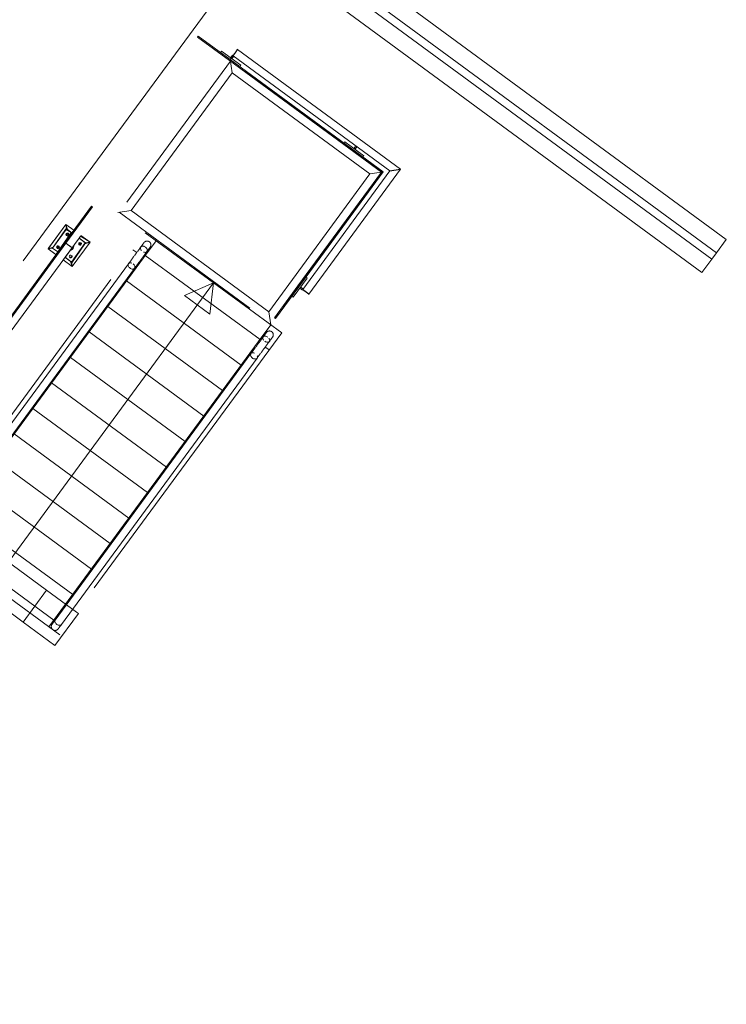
# Model space of a CAD drawing. Header units: metres. Extents: x 135583 to 135939, y 457896 to 458258.
# Tile 408 of 599: x 135823.29 to 135827.76, y 457950.76 to 457956.98. Entities that reach past the tile are written whole.
import ezdxf

# ---------------------------------------------------------------- set-up
doc = ezdxf.new("R2010")
doc.units = ezdxf.units.M
doc.linetypes.add('Hidden', pattern=[4, 2, -2])
doc.layers.add('NIEUWE INSTALLATIE', color=250, linetype='Continuous', lineweight=0)

msp = doc.modelspace()

# ---------------------------------------------------------------- linework, layer by layer
at = {"layer": 'NIEUWE INSTALLATIE', "linetype": 'Hidden'}
for p, q in [((135820.9494, 457952.2334), (135826.4556, 457959.7281)), ((135820.9494, 457952.2334), (135826.4556, 457959.7281)), ((135824.6252, 457956.73), (135824.6434, 457956.7548)), ((135824.6252, 457956.73), (135824.6434, 457956.7548)), ((135824.6711, 457956.7924), (135824.6715, 457956.793)), ((135824.6711, 457956.7924), (135824.6715, 457956.793)), ((135824.6266, 457956.7201), (135823.9718, 457955.8288)), ((135824.6266, 457956.7201), (135823.9718, 457955.8288)), ((135824.638, 457956.646), (135824.6251, 457956.7299)), ((135824.6251, 457956.7299), (135824.638, 457956.646)), ((135824.638, 457956.646), (135824.6251, 457956.7299)), ((135824.6251, 457956.7299), (135824.638, 457956.646)), ((135823.9985, 457955.7757), (135824.638, 457956.646)), ((135823.9985, 457955.7757), (135824.638, 457956.646)), ((135824.638, 457956.646), (135825.5083, 457956.0066)), ((135824.638, 457956.646), (135825.5083, 457956.0066)), ((135825.5824, 457956.0179), (135824.7199, 457956.6516)), ((135825.5824, 457956.0179), (135824.7199, 457956.6516)), ((135825.5083, 457956.0066), (135824.8689, 457955.1362)), ((135825.5083, 457956.0066), (135824.8689, 457955.1362)), ((135824.959, 457955.1694), (135825.58, 457956.0147)), ((135824.959, 457955.1694), (135825.58, 457956.0147)), ((135825.581, 457956.0177), (135825.5083, 457956.0066)), ((135825.5083, 457956.0066), (135825.581, 457956.0177)), ((135825.581, 457956.0177), (135825.5083, 457956.0066)), ((135825.5083, 457956.0066), (135825.581, 457956.0177)), ((135823.7487, 457955.8038), (135823.58, 457955.5742)), ((135823.5865, 457955.5694), (135823.7552, 457955.7991)), ((135823.7552, 457955.7991), (135823.7487, 457955.8038)), ((135823.9147, 457955.7628), (135823.9985, 457955.7757)), ((135823.9985, 457955.7757), (135823.9147, 457955.7628)), ((135823.9147, 457955.7628), (135823.9985, 457955.7757)), ((135823.9985, 457955.7757), (135823.9147, 457955.7628)), ((135823.9244, 457955.7643), (135824.7494, 457955.1583)), ((135823.9244, 457955.7643), (135824.7494, 457955.1583)), ((135824.8689, 457955.1362), (135823.9985, 457955.7757)), ((135824.8689, 457955.1362), (135823.9985, 457955.7757)), ((135822.6861, 457953.7271), (135824.0881, 457955.6354)), ((135823.5863, 457955.6874), (135823.4769, 457955.5386)), ((135823.5878, 457955.6557), (135823.5018, 457955.5386)), ((135823.5061, 457955.5445), (135823.5897, 457955.6648)), ((135823.5356, 457955.5137), (135823.6204, 457955.6376)), ((135823.5897, 457955.6648), (135823.5863, 457955.6874)), ((135823.6363, 457955.6507), (135823.5864, 457955.6864)), ((135823.5864, 457955.6864), (135823.5969, 457955.6548)), ((135823.6204, 457955.6376), (135823.5878, 457955.6557)), ((135823.5889, 457955.6189), (135823.5967, 457955.6317)), ((135823.5889, 457955.6189), (135823.5969, 457955.6316)), ((135823.5923, 457955.6328), (135823.5897, 457955.6224)), ((135823.5967, 457955.6317), (135823.5923, 457955.6328)), ((135823.5969, 457955.6548), (135823.6235, 457955.6353)), ((135823.5969, 457955.6316), (135823.601, 457955.6286)), ((135823.6235, 457955.6353), (135823.6244, 457955.6346)), ((135823.6244, 457955.6346), (135823.6363, 457955.6507)), ((135824.0881, 457955.6354), (135824.9504, 457955.0019)), ((135823.58, 457955.5742), (135823.5864, 457955.5694)), ((135823.67, 457955.6011), (135823.5816, 457955.4799)), ((135823.5864, 457955.5694), (135823.5865, 457955.5694)), ((135823.5897, 457955.6224), (135823.5889, 457955.6189)), ((135823.5897, 457955.6196), (135823.5889, 457955.6189)), ((135823.601, 457955.6286), (135823.5897, 457955.6196)), ((135823.6226, 457955.4498), (135823.7092, 457955.5723)), ((135823.6269, 457955.4218), (135823.7394, 457955.5749)), ((135823.6786, 457955.6128), (135823.67, 457955.6011)), ((135823.67, 457955.6011), (135823.7092, 457955.5723)), ((135823.7092, 457955.5723), (135823.67, 457955.6011)), ((135823.6786, 457955.5715), (135823.6724, 457955.567)), ((135823.6755, 457955.5564), (135823.6766, 457955.5717)), ((135823.6755, 457955.5564), (135823.6786, 457955.5715)), ((135823.6766, 457955.5717), (135823.6806, 457955.5657)), ((135823.7394, 457955.5749), (135823.6786, 457955.6128)), ((135823.7394, 457955.5749), (135823.7071, 457955.5647)), ((135823.7092, 457955.5723), (135823.7114, 457955.5707)), ((135823.7114, 457955.5707), (135823.7394, 457955.5749)), ((135823.4738, 457955.5343), (135823.5061, 457955.5445)), ((135823.5018, 457955.5386), (135823.4738, 457955.5343)), ((135823.4769, 457955.5386), (135823.4738, 457955.5343)), ((135823.4738, 457955.5343), (135823.5093, 457955.5082)), ((135823.5348, 457955.5143), (135823.5018, 457955.5386)), ((135823.5018, 457955.5386), (135823.5348, 457955.5143)), ((135823.5093, 457955.5082), (135823.5237, 457955.4976)), ((135823.5237, 457955.4976), (135823.5348, 457955.5143)), ((135823.5297, 457955.5383), (135823.5406, 457955.5492)), ((135823.5297, 457955.5383), (135823.542, 457955.5475)), ((135823.5311, 457955.5408), (135823.5297, 457955.5383)), ((135823.533, 457955.5393), (135823.5297, 457955.5383)), ((135823.5347, 457955.5475), (135823.5311, 457955.5408)), ((135823.5433, 457955.5423), (135823.533, 457955.5393)), ((135823.542, 457955.5475), (135823.5347, 457955.5475)), ((135823.5348, 457955.5143), (135823.5356, 457955.5137)), ((135823.5406, 457955.5492), (135823.5433, 457955.5423)), ((135823.7071, 457955.5647), (135823.6234, 457955.4445)), ((135823.6724, 457955.567), (135823.6749, 457955.5583)), ((135823.6749, 457955.5583), (135823.6755, 457955.5564)), ((135823.6766, 457955.5583), (135823.6755, 457955.5564)), ((135823.6806, 457955.5657), (135823.6766, 457955.5583)), ((135823.5816, 457955.4799), (135823.5698, 457955.4638)), ((135823.5698, 457955.4638), (135823.6266, 457955.422)), ((135823.6163, 457955.4544), (135823.5816, 457955.4799)), ((135823.5816, 457955.4799), (135823.6203, 457955.4515)), ((135823.6234, 457955.4831), (135823.6163, 457955.4812)), ((135823.6163, 457955.4812), (135823.6187, 457955.4758)), ((135823.6269, 457955.4218), (135823.6163, 457955.4544)), ((135823.6187, 457955.4758), (135823.6203, 457955.4854)), ((135823.6187, 457955.4758), (135823.6234, 457955.4831)), ((135823.6203, 457955.4772), (135823.6187, 457955.4758)), ((135823.6203, 457955.4854), (135823.6234, 457955.4797)), ((135823.6234, 457955.4797), (135823.6203, 457955.4772)), ((135823.6203, 457955.4515), (135823.6226, 457955.4498)), ((135823.6234, 457955.4445), (135823.6269, 457955.422)), ((135823.6266, 457955.422), (135823.6269, 457955.4218)), ((135823.6269, 457955.422), (135823.6269, 457955.4218)), ((135824.8689, 457955.1362), (135824.8817, 457955.0524)), ((135824.8817, 457955.0524), (135824.8689, 457955.1362)), ((135824.8689, 457955.1362), (135824.8817, 457955.0524)), ((135824.8817, 457955.0524), (135824.8689, 457955.1362)), ((135824.9504, 457955.0019), (135823.5484, 457953.0936)), ((135822.9001, 457953.7907), (135823.4642, 457953.3763)), ((135822.9001, 457953.7907), (135823.4642, 457953.3763)), ((135822.9001, 457953.7907), (135823.4642, 457953.3763)), ((135822.9001, 457953.7907), (135823.4642, 457953.3763)), ((135823.5484, 457953.0936), (135822.6861, 457953.7271)), ((135823.4642, 457953.3763), (135823.3902, 457953.2756)), ((135823.4642, 457953.3763), (135823.3902, 457953.2756)), ((135823.4642, 457953.3763), (135823.3902, 457953.2756)), ((135823.4642, 457953.3763), (135823.3902, 457953.2756)), ((135823.4642, 457953.3763), (135823.6537, 457953.2371)), ((135823.4642, 457953.3763), (135823.6537, 457953.2371)), ((135823.4642, 457953.3763), (135823.6537, 457953.2371)), ((135823.4642, 457953.3763), (135823.6537, 457953.2371))]:
    msp.add_line(p, q, dxfattribs=at)
at = {"layer": 'NIEUWE INSTALLATIE'}
for p, q in [((135827.7605, 457955.5928), (135825.1215, 457957.5316)), ((135825.0594, 457957.447), (135827.6984, 457955.5082)), ((135825.035, 457957.4029), (135827.6688, 457955.4679)), ((135827.6066, 457955.3833), (135824.9676, 457957.3221)), ((135824.4237, 457956.8779), (135824.4189, 457956.8715)), ((135824.6252, 457956.7299), (135824.4237, 457956.8779)), ((135824.4189, 457956.8715), (135824.6204, 457956.7235)), ((135824.5706, 457956.7824), (135824.5647, 457956.7743)), ((135824.6915, 457956.6936), (135824.5706, 457956.7824)), ((135824.6392, 457956.7575), (135824.627, 457956.7409)), ((135824.6351, 457956.735), (135824.6473, 457956.7516)), ((135824.6429, 457956.7541), (135824.6434, 457956.7548)), ((135824.6429, 457956.7541), (135825.6342, 457956.0259)), ((135824.6449, 457956.7567), (135824.6471, 457956.7598)), ((135824.6471, 457956.7598), (135824.65, 457956.7638)), ((135824.6501, 457956.7639), (135824.6535, 457956.7685)), ((135824.6535, 457956.7686), (135824.6715, 457956.7931)), ((135825.7017, 457956.0362), (135824.6715, 457956.7931)), ((135824.6204, 457956.7235), (135824.6251, 457956.7299)), ((135824.6204, 457956.7235), (135824.6252, 457956.7299)), ((135824.6204, 457956.7235), (135825.581, 457956.0177)), ((135825.5922, 457956.0194), (135824.6251, 457956.7299)), ((135824.627, 457956.7409), (135824.6351, 457956.735)), ((135824.6856, 457956.6855), (135824.6915, 457956.6936)), ((135825.3498, 457956.21), (135825.3438, 457956.2019)), ((135825.3498, 457956.21), (135825.3438, 457956.2019)), ((135825.3438, 457956.2019), (135825.4558, 457956.1197)), ((135825.4706, 457956.1212), (135825.3498, 457956.21)), ((135825.4706, 457956.1212), (135825.3498, 457956.21)), ((135825.4183, 457956.1851), (135825.4062, 457956.1685)), ((135825.4138, 457956.1749), (135825.4062, 457956.1685)), ((135825.4062, 457956.1685), (135825.4138, 457956.1629)), ((135825.4062, 457956.1685), (135825.4142, 457956.1626)), ((135825.4142, 457956.1626), (135825.4138, 457956.1749)), ((135825.4138, 457956.1629), (135825.4142, 457956.1626)), ((135825.4142, 457956.1626), (135825.4264, 457956.1792)), ((135825.4558, 457956.1197), (135825.4647, 457956.1131)), ((135825.4647, 457956.1131), (135825.4706, 457956.1212)), ((135825.4647, 457956.1131), (135825.4706, 457956.1212)), ((135825.581, 457956.0177), (135825.0529, 457955.2989)), ((135825.0593, 457955.2941), (135825.5922, 457956.0194)), ((135825.6342, 457956.0259), (135825.0836, 457955.2763)), ((135825.1225, 457955.2477), (135825.7017, 457956.0362)), ((135825.581, 457956.0177), (135825.5922, 457956.0194)), ((135823.7487, 457955.8038), (135823.58, 457955.5742)), ((135823.5865, 457955.5694), (135823.7552, 457955.7991)), ((135823.7487, 457955.8038), (135823.7552, 457955.7991)), ((135823.5863, 457955.6874), (135823.4738, 457955.5343)), ((135823.5018, 457955.5386), (135823.5906, 457955.6595)), ((135823.5863, 457955.6874), (135823.5906, 457955.6595)), ((135823.6363, 457955.6507), (135823.5863, 457955.6874)), ((135823.5906, 457955.6595), (135823.6244, 457955.6346)), ((135823.58, 457955.5742), (135816.8257, 457946.3806)), ((135816.8368, 457946.3823), (135823.5864, 457955.5694)), ((135823.5871, 457955.5689), (135816.838, 457946.3825)), ((135823.58, 457955.5742), (135823.5864, 457955.5694)), ((135823.5865, 457955.5694), (135823.58, 457955.5742)), ((135823.5871, 457955.5689), (135823.6116, 457955.5509)), ((135823.7114, 457955.5707), (135823.6226, 457955.4498)), ((135823.6269, 457955.4218), (135823.7394, 457955.5749)), ((135823.6679, 457955.6027), (135823.7114, 457955.5707)), ((135823.7394, 457955.5749), (135823.6816, 457955.6174)), ((135823.7394, 457955.5749), (135823.7114, 457955.5707)), ((135824.1566, 457955.5851), (135824.0776, 457955.4776)), ((135824.1566, 457955.5851), (135824.0885, 457955.4924)), ((135827.6984, 457955.5082), (135827.7605, 457955.5928)), ((135816.9056, 457946.3928), (135823.626, 457955.5403)), ((135823.4738, 457955.5343), (135823.5018, 457955.5386)), ((135823.4738, 457955.5343), (135823.5237, 457955.4976)), ((135823.5356, 457955.5137), (135823.5018, 457955.5386)), ((135823.6066, 457955.5546), (135823.6261, 457955.5403)), ((135823.6164, 457955.5474), (135823.626, 457955.5403)), ((135824.0091, 457955.5279), (135824.0344, 457955.5094)), ((135827.6984, 457955.5082), (135827.6688, 457955.4679)), ((135824.0776, 457955.4776), (135822.7546, 457953.6768)), ((135823.5691, 457955.4643), (135823.6269, 457955.4218)), ((135823.6226, 457955.4498), (135823.581, 457955.4804)), ((135823.6226, 457955.4498), (135823.6269, 457955.4218)), ((135824.07, 457955.4832), (135824.0776, 457955.4776)), ((135824.0885, 457955.4924), (135824.8138, 457954.9596)), ((135827.6066, 457955.3833), (135827.6688, 457955.4679)), ((135823.9827, 457955.4398), (135822.7456, 457953.756)), ((135822.7845, 457953.7274), (135824.0209, 457955.4103)), ((135824.0209, 457955.4103), (135824.0212, 457955.4107)), ((135823.1486, 457953.4531), (135824.5192, 457955.3187)), ((135823.9701, 457955.3313), (135824.6954, 457954.7984)), ((135824.5192, 457955.3187), (135824.3361, 457955.2383)), ((135824.5192, 457955.3187), (135824.4973, 457955.1199)), ((135825.023, 457955.2278), (135825.1118, 457955.3486)), ((135825.1118, 457955.3486), (135825.1038, 457955.3546)), ((135825.0529, 457955.2989), (135824.9049, 457955.0974)), ((135824.9113, 457955.0926), (135825.0594, 457955.2941)), ((135825.0593, 457955.2941), (135825.0529, 457955.2989)), ((135825.0594, 457955.2941), (135825.0529, 457955.2989)), ((135825.0704, 457955.2922), (135825.0645, 457955.2842)), ((135825.0645, 457955.2842), (135825.081, 457955.272)), ((135825.0869, 457955.2801), (135825.0704, 457955.2922)), ((135825.0892, 457955.2722), (135825.0862, 457955.2744)), ((135825.103, 457955.2621), (135825.108, 457955.2584)), ((135824.3361, 457955.2383), (135824.4973, 457955.1199)), ((135825.015, 457955.2337), (135825.023, 457955.2278)), ((135823.8517, 457955.1701), (135824.577, 457954.6372)), ((135824.9049, 457955.0974), (135824.9113, 457955.0926)), ((135823.7333, 457955.0089), (135824.4586, 457954.476)), ((135824.8029, 457954.9448), (135824.8819, 457955.0522)), ((135824.8138, 457954.9596), (135824.8819, 457955.0522)), ((135823.4799, 457953.1439), (135824.8029, 457954.9448)), ((135824.8093, 457954.9401), (135824.8029, 457954.9448)), ((135824.8714, 457954.8944), (135824.8449, 457954.9139)), ((135824.756, 457954.871), (135823.5189, 457953.1871)), ((135823.5585, 457953.1595), (135824.7949, 457954.8424)), ((135823.6148, 457954.8477), (135824.3401, 457954.3149)), ((135824.7562, 457954.8714), (135824.756, 457954.871)), ((135823.4964, 457954.6865), (135824.2217, 457954.1537)), ((135823.378, 457954.5254), (135824.1033, 457953.9925)), ((135823.2596, 457954.3642), (135823.9849, 457953.8313)), ((135823.1412, 457954.203), (135823.8665, 457953.6702)), ((135823.0228, 457954.0418), (135823.7481, 457953.509)), ((135822.9044, 457953.8807), (135823.6297, 457953.3478)), ((135822.7859, 457953.7195), (135823.5112, 457953.1866)), ((135823.3162, 457953.1748), (135822.7521, 457953.5893)), ((135823.3162, 457953.1748), (135822.7521, 457953.5893)), ((135823.3902, 457953.2755), (135823.3162, 457953.1748)), ((135823.3902, 457953.2755), (135823.3162, 457953.1748)), ((135823.6657, 457953.2283), (135823.5177, 457953.0268)), ((135823.6657, 457953.2283), (135823.5177, 457953.0268)), ((135823.6538, 457953.237), (135823.6657, 457953.2283)), ((135823.6538, 457953.237), (135823.6657, 457953.2283)), ((135823.5177, 457953.0268), (135823.3162, 457953.1748)), ((135823.5177, 457953.0268), (135823.3162, 457953.1748))]:
    msp.add_line(p, q, dxfattribs=at)
at = {"layer": 'NIEUWE INSTALLATIE', "flags": 128}
for points in [[(135824.0804, 457955.5728), (135824.0803, 457955.5728), (135824.0802, 457955.5726), (135824.08, 457955.5723), (135824.0796, 457955.5718), (135824.0792, 457955.5712), (135824.0787, 457955.5705), (135824.0781, 457955.5697), (135824.0774, 457955.5688), (135824.0766, 457955.5677), (135824.0757, 457955.5665), (135824.0747, 457955.5652), (135824.0737, 457955.5637), (135824.0726, 457955.5622), (135824.0713, 457955.5605), (135824.07, 457955.5588), (135824.0687, 457955.5569), (135824.0672, 457955.5549), (135824.0657, 457955.5528), (135824.0641, 457955.5507), (135824.0624, 457955.5484), (135824.0607, 457955.546), (135824.0589, 457955.5436), (135824.057, 457955.5411), (135824.0551, 457955.5385), (135824.0532, 457955.5358), (135824.0512, 457955.5331), (135824.0491, 457955.5302), (135824.047, 457955.5274), (135824.0448, 457955.5244), (135824.0426, 457955.5215), (135824.0404, 457955.5184), (135824.0382, 457955.5154), (135824.0359, 457955.5123), (135824.0336, 457955.5091), (135824.0312, 457955.506), (135824.0289, 457955.5028), (135824.0265, 457955.4996), (135824.0242, 457955.4963), (135824.0218, 457955.4931), (135824.0195, 457955.4899), (135824.0171, 457955.4867), (135824.0147, 457955.4835), (135824.0124, 457955.4803), (135824.01, 457955.4771), (135824.0077, 457955.4739), (135824.0054, 457955.4708), (135824.0032, 457955.4677), (135824.0009, 457955.4647), (135823.9987, 457955.4617), (135823.9965, 457955.4587), (135823.9944, 457955.4558), (135823.9923, 457955.453), (135823.9903, 457955.4502), (135823.9883, 457955.4475), (135823.9863, 457955.4448), (135823.9844, 457955.4423), (135823.9827, 457955.4399)], [(135824.0766, 457955.5677), (135824.0771, 457955.5684), (135824.0778, 457955.5694), (135824.0785, 457955.5702), (135824.079, 457955.571), (135824.0795, 457955.5716), (135824.0798, 457955.5721), (135824.0801, 457955.5725), (135824.0803, 457955.5727), (135824.0804, 457955.5728)], [(135824.0804, 457955.5728), (135824.081, 457955.5736), (135824.0816, 457955.5744), (135824.0822, 457955.5751), (135824.0829, 457955.5758), (135824.0836, 457955.5764), (135824.0843, 457955.5771), (135824.0851, 457955.5777), (135824.0859, 457955.5782), (135824.0867, 457955.5788), (135824.0875, 457955.5793), (135824.0883, 457955.5798), (135824.0892, 457955.5802), (135824.0901, 457955.5806), (135824.091, 457955.581), (135824.0919, 457955.5813), (135824.0928, 457955.5816), (135824.0937, 457955.5819), (135824.0946, 457955.5821), (135824.0956, 457955.5823), (135824.0965, 457955.5825), (135824.0975, 457955.5826), (135824.0985, 457955.5827), (135824.0994, 457955.5827), (135824.1004, 457955.5827), (135824.1014, 457955.5827), (135824.1023, 457955.5826), (135824.1033, 457955.5825), (135824.1042, 457955.5823), (135824.1052, 457955.5821), (135824.1061, 457955.5819), (135824.1071, 457955.5816), (135824.108, 457955.5813), (135824.1089, 457955.5809), (135824.1098, 457955.5806), (135824.1106, 457955.5802), (135824.1115, 457955.5797), (135824.1123, 457955.5792), (135824.1131, 457955.5787), (135824.1139, 457955.5782), (135824.1141, 457955.578)], [(135824.1141, 457955.578), (135824.1149, 457955.5774), (135824.1157, 457955.5768), (135824.1164, 457955.5762), (135824.1171, 457955.5755), (135824.1177, 457955.5748), (135824.1184, 457955.5741), (135824.119, 457955.5733), (135824.1195, 457955.5725), (135824.1201, 457955.5717), (135824.1206, 457955.5709), (135824.1211, 457955.5701), (135824.1215, 457955.5692), (135824.1219, 457955.5683), (135824.1223, 457955.5674), (135824.1226, 457955.5665), (135824.1229, 457955.5656), (135824.1232, 457955.5647), (135824.1234, 457955.5638), (135824.1236, 457955.5628), (135824.1238, 457955.5619), (135824.1239, 457955.5609), (135824.124, 457955.5599), (135824.124, 457955.559), (135824.124, 457955.558), (135824.124, 457955.557), (135824.1239, 457955.5561), (135824.1238, 457955.5551), (135824.1236, 457955.5542), (135824.1234, 457955.5532), (135824.1232, 457955.5523), (135824.1229, 457955.5513), (135824.1226, 457955.5504), (135824.1223, 457955.5495), (135824.1219, 457955.5486), (135824.1215, 457955.5478), (135824.121, 457955.5469), (135824.1205, 457955.5461), (135824.12, 457955.5453), (135824.1195, 457955.5445), (135824.1193, 457955.5442)], [(135824.0213, 457955.4108), (135824.0231, 457955.4133), (135824.0249, 457955.4158), (135824.0269, 457955.4184), (135824.0289, 457955.4211), (135824.0309, 457955.4239), (135824.033, 457955.4268), (135824.0351, 457955.4296), (135824.0373, 457955.4326), (135824.0395, 457955.4356), (135824.0417, 457955.4386), (135824.044, 457955.4417), (135824.0463, 457955.4448), (135824.0486, 457955.448), (135824.0509, 457955.4512), (135824.0533, 457955.4544), (135824.0556, 457955.4576), (135824.058, 457955.4608), (135824.0604, 457955.464), (135824.0627, 457955.4672), (135824.0651, 457955.4704), (135824.0674, 457955.4736), (135824.0698, 457955.4768), (135824.0721, 457955.48), (135824.0744, 457955.4831), (135824.0767, 457955.4863), (135824.079, 457955.4893), (135824.0812, 457955.4924), (135824.0834, 457955.4954), (135824.0856, 457955.4983), (135824.0877, 457955.5012), (135824.0897, 457955.504), (135824.0918, 457955.5068), (135824.0937, 457955.5094), (135824.0957, 457955.5121), (135824.0975, 457955.5146), (135824.0993, 457955.5171), (135824.1011, 457955.5194), (135824.1028, 457955.5217), (135824.1044, 457955.5239), (135824.1059, 457955.526), (135824.1074, 457955.528), (135824.1087, 457955.5299), (135824.1101, 457955.5317), (135824.1113, 457955.5333), (135824.1124, 457955.5349), (135824.1135, 457955.5363), (135824.1145, 457955.5377), (135824.1154, 457955.5389), (135824.1162, 457955.54), (135824.1169, 457955.541), (135824.1175, 457955.5418), (135824.1181, 457955.5425), (135824.1185, 457955.5431), (135824.1188, 457955.5436), (135824.1191, 457955.5439), (135824.1192, 457955.5442), (135824.1193, 457955.5442)], [(135824.1193, 457955.5442), (135824.1193, 457955.5442), (135824.1191, 457955.544), (135824.1189, 457955.5437), (135824.1186, 457955.5432), (135824.1181, 457955.5426), (135824.1176, 457955.5419), (135824.117, 457955.5411), (135824.1163, 457955.5402), (135824.1155, 457955.5391), (135824.1154, 457955.5389)], [(135824.854, 457955.0045), (135824.8546, 457955.0052), (135824.8552, 457955.006), (135824.8559, 457955.0067), (135824.8566, 457955.0074), (135824.8573, 457955.008), (135824.858, 457955.0087), (135824.8587, 457955.0093), (135824.8595, 457955.0099), (135824.8603, 457955.0104), (135824.8611, 457955.0109), (135824.862, 457955.0114), (135824.8628, 457955.0118), (135824.8637, 457955.0122), (135824.8646, 457955.0126), (135824.8655, 457955.013), (135824.8664, 457955.0133), (135824.8674, 457955.0135), (135824.8683, 457955.0137), (135824.8692, 457955.0139), (135824.8702, 457955.0141), (135824.8712, 457955.0142), (135824.8721, 457955.0143), (135824.8731, 457955.0143), (135824.8741, 457955.0143), (135824.875, 457955.0143), (135824.876, 457955.0142), (135824.8769, 457955.0141), (135824.8779, 457955.0139), (135824.8788, 457955.0137), (135824.8798, 457955.0135), (135824.8807, 457955.0132), (135824.8816, 457955.0129), (135824.8825, 457955.0126), (135824.8834, 457955.0122), (135824.8843, 457955.0118), (135824.8851, 457955.0113), (135824.886, 457955.0108), (135824.8868, 457955.0103), (135824.8876, 457955.0098), (135824.8878, 457955.0096)], [(135824.8878, 457955.0096), (135824.8886, 457955.009), (135824.8893, 457955.0084), (135824.89, 457955.0078), (135824.8907, 457955.0071), (135824.8914, 457955.0064), (135824.892, 457955.0057), (135824.8926, 457955.0049), (135824.8932, 457955.0041), (135824.8937, 457955.0033), (135824.8942, 457955.0025), (135824.8947, 457955.0017), (135824.8952, 457955.0008), (135824.8956, 457954.9999), (135824.896, 457954.9991), (135824.8963, 457954.9982), (135824.8966, 457954.9972), (135824.8969, 457954.9963), (135824.8971, 457954.9954), (135824.8973, 457954.9944), (135824.8974, 457954.9935), (135824.8975, 457954.9925), (135824.8976, 457954.9915), (135824.8976, 457954.9906), (135824.8976, 457954.9896), (135824.8976, 457954.9886), (135824.8975, 457954.9877), (135824.8974, 457954.9867), (135824.8972, 457954.9858), (135824.8971, 457954.9848), (135824.8968, 457954.9839), (135824.8966, 457954.983), (135824.8962, 457954.982), (135824.8959, 457954.9811), (135824.8955, 457954.9803), (135824.8951, 457954.9794), (135824.8947, 457954.9785), (135824.8942, 457954.9777), (135824.8937, 457954.9769), (135824.8931, 457954.9761), (135824.893, 457954.9759)], [(135824.854, 457955.0045), (135824.854, 457955.0044), (135824.8538, 457955.0042), (135824.8536, 457955.0039), (135824.8533, 457955.0034), (135824.8529, 457955.0029), (135824.8523, 457955.0021), (135824.8517, 457955.0013), (135824.851, 457955.0004), (135824.8502, 457954.9993), (135824.8494, 457954.9981), (135824.8484, 457954.9968), (135824.8473, 457954.9954), (135824.8462, 457954.9938), (135824.845, 457954.9922), (135824.8437, 457954.9904), (135824.8423, 457954.9885), (135824.8409, 457954.9865), (135824.8393, 457954.9845), (135824.8377, 457954.9823), (135824.8361, 457954.98), (135824.8343, 457954.9777), (135824.8326, 457954.9752), (135824.8307, 457954.9727), (135824.8288, 457954.9701), (135824.8268, 457954.9674), (135824.8248, 457954.9647), (135824.8227, 457954.9619), (135824.8206, 457954.959), (135824.8185, 457954.9561), (135824.8163, 457954.9531), (135824.8141, 457954.95), (135824.8118, 457954.947), (135824.8095, 457954.9439), (135824.8072, 457954.9407), (135824.8049, 457954.9376), (135824.8026, 457954.9344), (135824.8002, 457954.9312), (135824.7978, 457954.928), (135824.7955, 457954.9247), (135824.7931, 457954.9215), (135824.7907, 457954.9183), (135824.7884, 457954.9151), (135824.786, 457954.9119), (135824.7837, 457954.9087), (135824.7814, 457954.9056), (135824.7791, 457954.9024), (135824.7768, 457954.8993), (135824.7746, 457954.8963), (135824.7724, 457954.8933), (135824.7702, 457954.8903), (135824.7681, 457954.8874), (135824.766, 457954.8846), (135824.7639, 457954.8818), (135824.7619, 457954.8791), (135824.76, 457954.8764), (135824.7581, 457954.8739), (135824.7563, 457954.8714), (135824.756, 457954.871)], [(135824.7949, 457954.8424), (135824.7967, 457954.8449), (135824.7986, 457954.8474), (135824.8005, 457954.8501), (135824.8025, 457954.8528), (135824.8046, 457954.8555), (135824.8066, 457954.8584), (135824.8088, 457954.8613), (135824.8109, 457954.8642), (135824.8131, 457954.8672), (135824.8154, 457954.8702), (135824.8176, 457954.8733), (135824.8199, 457954.8765), (135824.8222, 457954.8796), (135824.8246, 457954.8828), (135824.8269, 457954.886), (135824.8293, 457954.8892), (135824.8316, 457954.8924), (135824.834, 457954.8956), (135824.8364, 457954.8988), (135824.8387, 457954.9021), (135824.8411, 457954.9053), (135824.8434, 457954.9085), (135824.8458, 457954.9116), (135824.8481, 457954.9148), (135824.8504, 457954.9179), (135824.8526, 457954.921), (135824.8548, 457954.924), (135824.857, 457954.927), (135824.8592, 457954.9299), (135824.8613, 457954.9328), (135824.8634, 457954.9356), (135824.8654, 457954.9384), (135824.8674, 457954.9411), (135824.8693, 457954.9437), (135824.8712, 457954.9462), (135824.873, 457954.9487), (135824.8747, 457954.951), (135824.8764, 457954.9533), (135824.878, 457954.9555), (135824.8795, 457954.9576), (135824.881, 457954.9596), (135824.8824, 457954.9615), (135824.8837, 457954.9633), (135824.8849, 457954.9649), (135824.8861, 457954.9665), (135824.8872, 457954.968), (135824.8881, 457954.9693), (135824.889, 457954.9705), (135824.8898, 457954.9716), (135824.8905, 457954.9726), (135824.8912, 457954.9734), (135824.8917, 457954.9742), (135824.8921, 457954.9747), (135824.8925, 457954.9752), (135824.8927, 457954.9756), (135824.8929, 457954.9758), (135824.893, 457954.9759)], [(135824.8503, 457954.9993), (135824.8507, 457955), (135824.8515, 457955.001), (135824.8521, 457955.0019), (135824.8527, 457955.0026), (135824.8531, 457955.0032), (135824.8535, 457955.0037), (135824.8538, 457955.0041), (135824.8539, 457955.0043), (135824.854, 457955.0045)], [(135824.893, 457954.9759), (135824.8929, 457954.9758), (135824.8928, 457954.9756), (135824.8925, 457954.9753), (135824.8922, 457954.9748), (135824.8918, 457954.9743), (135824.8913, 457954.9736), (135824.8907, 457954.9727), (135824.89, 457954.9718), (135824.8892, 457954.9707), (135824.889, 457954.9705)], [(135823.5029, 457953.1271), (135823.5025, 457953.1273), (135823.5018, 457953.128), (135823.5011, 457953.1287), (135823.5005, 457953.1294), (135823.4998, 457953.1301), (135823.4992, 457953.1309), (135823.4986, 457953.1316), (135823.4981, 457953.1324), (135823.4976, 457953.1332), (135823.4971, 457953.1341), (135823.4967, 457953.1349), (135823.4963, 457953.1358), (135823.4959, 457953.1367), (135823.4956, 457953.1376), (135823.4953, 457953.1385), (135823.495, 457953.1395), (135823.4948, 457953.1404), (135823.4946, 457953.1414), (135823.4944, 457953.1423), (135823.4943, 457953.1433), (135823.4942, 457953.1442), (135823.4942, 457953.1452), (135823.4942, 457953.1462), (135823.4942, 457953.1471), (135823.4943, 457953.1481), (135823.4944, 457953.149), (135823.4946, 457953.15), (135823.4948, 457953.1509), (135823.495, 457953.1519), (135823.4953, 457953.1528), (135823.4956, 457953.1537), (135823.4959, 457953.1546), (135823.4963, 457953.1555), (135823.4967, 457953.1564), (135823.4972, 457953.1572), (135823.4977, 457953.1581), (135823.4982, 457953.1589), (135823.4987, 457953.1597), (135823.4989, 457953.1599)], [(135823.5188, 457953.1871), (135823.5175, 457953.1852), (135823.5158, 457953.1829), (135823.5142, 457953.1807), (135823.5126, 457953.1786), (135823.5111, 457953.1766), (135823.5097, 457953.1747), (135823.5084, 457953.1729), (135823.5072, 457953.1712), (135823.506, 457953.1696), (135823.5049, 457953.1681), (135823.5039, 457953.1667), (135823.503, 457953.1655), (135823.5022, 457953.1644), (135823.5014, 457953.1634), (135823.5008, 457953.1625), (135823.5002, 457953.1618), (135823.4998, 457953.1611), (135823.4994, 457953.1606), (135823.4991, 457953.1603), (135823.499, 457953.16), (135823.4989, 457953.1599)], [(135823.4989, 457953.1599), (135823.4989, 457953.16), (135823.4991, 457953.1602), (135823.4993, 457953.1605), (135823.4996, 457953.1609), (135823.5001, 457953.1615), (135823.5006, 457953.1622), (135823.5012, 457953.163), (135823.5019, 457953.164), (135823.5027, 457953.1651), (135823.503, 457953.1655)], [(135823.5378, 457953.1313), (135823.5379, 457953.1314), (135823.538, 457953.1316), (135823.5382, 457953.1319), (135823.5386, 457953.1323), (135823.539, 457953.1329), (135823.5395, 457953.1336), (135823.5401, 457953.1344), (135823.5408, 457953.1354), (135823.5416, 457953.1365), (135823.5425, 457953.1377), (135823.5434, 457953.139), (135823.5445, 457953.1404), (135823.5456, 457953.142), (135823.5468, 457953.1436), (135823.5481, 457953.1454), (135823.5495, 457953.1473), (135823.551, 457953.1492), (135823.5525, 457953.1513), (135823.5541, 457953.1535), (135823.5558, 457953.1558), (135823.5575, 457953.1581), (135823.5582, 457953.159)], [(135823.5378, 457953.1313), (135823.5372, 457953.1305), (135823.5366, 457953.1298), (135823.536, 457953.1291), (135823.5353, 457953.1284), (135823.5346, 457953.1277), (135823.5338, 457953.1271), (135823.5331, 457953.1265), (135823.5323, 457953.1259), (135823.5315, 457953.1254), (135823.5307, 457953.1249), (135823.5299, 457953.1244), (135823.529, 457953.1239), (135823.5281, 457953.1235), (135823.5272, 457953.1232), (135823.5263, 457953.1228), (135823.5254, 457953.1225), (135823.5245, 457953.1223), (135823.5235, 457953.122), (135823.5226, 457953.1218), (135823.5216, 457953.1217), (135823.5207, 457953.1216), (135823.5197, 457953.1215), (135823.5188, 457953.1215), (135823.5178, 457953.1215), (135823.5168, 457953.1215), (135823.5159, 457953.1216), (135823.5149, 457953.1217), (135823.514, 457953.1219), (135823.513, 457953.1221), (135823.5121, 457953.1223), (135823.5111, 457953.1226), (135823.5102, 457953.1229), (135823.5093, 457953.1232), (135823.5084, 457953.1236), (135823.5076, 457953.124), (135823.5067, 457953.1244), (135823.5059, 457953.1249), (135823.5053, 457953.1253)], [(135823.5416, 457953.1365), (135823.5409, 457953.1356), (135823.5402, 457953.1346), (135823.5396, 457953.1337), (135823.5391, 457953.133), (135823.5386, 457953.1324), (135823.5383, 457953.132), (135823.538, 457953.1316), (135823.5379, 457953.1314), (135823.5378, 457953.1313)]]:
    msp.add_lwpolyline(points, dxfattribs=at)
at = {"layer": 'NIEUWE INSTALLATIE'}
for centre, major_axis, ratio, start_param, end_param in [((135824.6572, 457956.7736), (0.0103, 0.0219), 1, 2.737991, 2.872999), ((135824.6572, 457956.7736), (0.0143, 0.0195), 0.000001, 0, 3.926991), ((135824.6572, 457956.7736), (0.0143, 0.0195), 0.000001, 0, 5.063268), ((135824.6572, 457956.7736), (0.0143, 0.0195), 0.000001, 5.067619, 5.327869), ((135824.6572, 457956.7736), (0.0143, 0.0195), 0.000001, 5.331155, 5.497787), ((135824.6572, 457956.7736), (-0.0143, -0.0195), 0.000001, 2.490222, 2.617994), ((135823.6066, 457955.5546), (-0.0195, 0.0143), 0.000001, 1.835645, 2.077651), ((135825.103, 457955.2621), (0.0192, 0.0146), 1, 2.049606, 2.067769), ((135825.103, 457955.2621), (-0.0195, 0.0143), 0.000001, 4.072259, 10.205354), ((135825.103, 457955.2621), (-0.0195, 0.0143), 0.000001, 4.539184, 10.467936), ((135825.103, 457955.262), (-0.0195, 0.0143), 0.000001, 3.926991, 7.376323), ((135825.103, 457955.262), (-0.0195, 0.0143), 0.000001, 6.021386, 6.048448), ((135825.103, 457955.2621), (0.0195, -0.0143), 0.000001, 3.926991, 6.283185), ((135825.103, 457955.262), (-0.0195, 0.0143), 0.000001, 5.240027, 5.471467), ((135825.103, 457955.2621), (-0.0195, 0.0143), 0.000001, 1.836215, 2.308761)]:
    msp.add_ellipse(centre, major_axis=major_axis, ratio=ratio, start_param=start_param, end_param=end_param, dxfattribs=at)
at = {"layer": 'NIEUWE INSTALLATIE', "extrusion": (0, 0, -1)}
for centre, major_axis, ratio, start_param, end_param in [((135823.5959, 457955.6245), (0.00136, -0.0089), 1, 5.497787, 8.63938), ((135823.5959, 457955.6245), (0.00725, -0.00533), 1, 3.141593, 6.283185), ((135823.6066, 457955.5546), (0.0195, -0.0143), 0.000001, 0, 3.141593), ((135823.6066, 457955.5546), (-0.0195, 0.0143), 0.000001, 4.960315, 6.021386), ((135823.6765, 457955.5653), (0.00136, -0.0089), 1, 5.497787, 8.63938), ((135823.6765, 457955.5653), (-0.00685, -0.00583), 1, 1.338973, 4.480565), ((135823.5367, 457955.5439), (-0.00215, -0.00874), 1, 5.105088, 8.246681), ((135823.5367, 457955.5439), (-0.00533, -0.00725), 1, 1.570796, 4.712389), ((135823.6066, 457955.5546), (0.0195, -0.0143), 0.000001, 1.925343, 2.186276), ((135823.6066, 457955.5546), (-0.0113, -0.029), 1, 4.45059, 5.497787), ((135823.6066, 457955.5546), (0.0183, -0.0187), 1, 5.860511, 6.12231), ((135823.6173, 457955.4847), (-0.00533, -0.00725), 1, 4.712389, 7.853982), ((135823.6173, 457955.4847), (-0.00533, -0.00725), 1, 1.570796, 4.712389)]:
    msp.add_ellipse(centre, major_axis=major_axis, ratio=ratio, start_param=start_param, end_param=end_param, dxfattribs=at)
at = {"layer": 'NIEUWE INSTALLATIE'}
msp.add_ellipse((135825.103, 457955.262), major_axis=(-0.0195, 0.0143), ratio=0.000001, dxfattribs=at)
for points in [[(135824.6399, 457956.7568), (135824.6408, 457956.7558), (135824.6418, 457956.7549), (135824.6429, 457956.7541)], [(135824.6715, 457956.793), (135824.6704, 457956.7938), (135824.6693, 457956.7945), (135824.668, 457956.7952)], [(135823.5871, 457955.5689), (135823.5879, 457955.57), (135823.5888, 457955.571), (135823.5898, 457955.572)], [(135823.6282, 457955.5438), (135823.6276, 457955.5426), (135823.6269, 457955.5414), (135823.6261, 457955.5403)], [(135824.0637, 457955.5233), (135824.0619, 457955.5254), (135824.0591, 457955.5299), (135824.0573, 457955.5367), (135824.0582, 457955.5429), (135824.0617, 457955.5476), (135824.0673, 457955.5503), (135824.0744, 457955.5506), (135824.0821, 457955.5486), (135824.087, 457955.5458), (135824.0893, 457955.5441)], [(135824.0893, 457955.5441), (135824.0915, 457955.5425), (135824.0957, 457955.5386), (135824.0999, 457955.5318), (135824.1017, 457955.525), (135824.1008, 457955.5188), (135824.0973, 457955.5141), (135824.0917, 457955.5114), (135824.0846, 457955.5111), (135824.0795, 457955.5125), (135824.077, 457955.5135)], [(135824.0033, 457955.4428), (135824.0005, 457955.4439), (135823.9947, 457955.4451), (135823.9872, 457955.4438), (135823.9836, 457955.4411), (135823.9823, 457955.4394)], [(135824.0213, 457955.4108), (135824.0225, 457955.4125), (135824.0241, 457955.4167), (135824.023, 457955.4243), (135824.0187, 457955.432), (135824.0141, 457955.4365), (135824.0115, 457955.4383)], [(135825.082, 457955.2739), (135825.0817, 457955.2734), (135825.0814, 457955.2729), (135825.0812, 457955.2724)], [(135825.0814, 457955.2729), (135825.082, 457955.2741), (135825.0827, 457955.2753), (135825.0835, 457955.2764)], [(135825.1194, 457955.2443), (135825.1198, 457955.2447), (135825.1202, 457955.2451), (135825.1206, 457955.2456)], [(135825.1225, 457955.2478), (135825.1217, 457955.2467), (135825.1208, 457955.2456), (135825.1198, 457955.2447)], [(135824.8367, 457954.9557), (135824.8348, 457954.9581), (135824.832, 457954.9632), (135824.8309, 457954.9708), (135824.8324, 457954.975), (135824.8337, 457954.9768)], [(135824.8726, 457954.9482), (135824.8713, 457954.9464), (135824.8678, 457954.9437), (135824.8602, 457954.9425), (135824.8516, 457954.9443), (135824.846, 457954.9473), (135824.8434, 457954.9492)]]:
    msp.add_open_spline(points, degree=3, dxfattribs=at)
for points, knots in [([(135825.6342, 457956.0259), (135825.6342, 457956.0258), (135825.6348, 457956.0259), (135825.6367, 457956.0262), (135825.6387, 457956.0265), (135825.6407, 457956.0268), (135825.6426, 457956.0271), (135825.6446, 457956.0274), (135825.6474, 457956.0279), (135825.6504, 457956.0283), (135825.653, 457956.0287), (135825.6551, 457956.029), (135825.6571, 457956.0294), (135825.6592, 457956.0297), (135825.6614, 457956.03), (135825.6636, 457956.0303), (135825.6658, 457956.0307), (135825.668, 457956.031), (135825.6702, 457956.0314), (135825.6724, 457956.0317), (135825.6746, 457956.032), (135825.6767, 457956.0324), (135825.6788, 457956.0327), (135825.6809, 457956.033), (135825.6829, 457956.0333), (135825.6849, 457956.0336), (135825.6867, 457956.0339), (135825.6891, 457956.0343), (135825.6914, 457956.0346), (135825.6934, 457956.0349), (135825.6953, 457956.0352), (135825.6973, 457956.0355), (135825.6993, 457956.0358), (135825.7012, 457956.0361), (135825.7017, 457956.0362), (135825.7017, 457956.0362)], [0, 0, 0, 0, 0.083333, 0.125, 0.166667, 0.208333, 0.229167, 0.25, 0.291667, 0.333333, 0.354167, 0.375, 0.395833, 0.416667, 0.4375, 0.458333, 0.479167, 0.5, 0.520833, 0.541667, 0.5625, 0.583333, 0.604167, 0.625, 0.645833, 0.666667, 0.6875, 0.708333, 0.75, 0.770833, 0.791667, 0.833333, 0.875, 0.916667, 1, 1, 1, 1]), ([(135823.9823, 457955.4394), (135823.9811, 457955.4376), (135823.9795, 457955.4334), (135823.9806, 457955.4258), (135823.9849, 457955.4181), (135823.9895, 457955.4136), (135823.992, 457955.4118)], [-0.4999864, -0.4999864, -0.4999864, -0.4999864, -0.375, -0.25, -0.125, 0, 0, 0, 0]), ([(135823.992, 457955.4118), (135823.9946, 457955.4099), (135824.0002, 457955.4068), (135824.0088, 457955.4051), (135824.0164, 457955.4063), (135824.02, 457955.409), (135824.0213, 457955.4108)], [-1, -1, -1, -1, -0.875, -0.75, -0.625, -0.5000136, -0.5000136, -0.5000136, -0.5000136]), ([(135824.8337, 457954.9768), (135824.835, 457954.9785), (135824.8385, 457954.9812), (135824.8461, 457954.9825), (135824.8548, 457954.9807), (135824.8604, 457954.9776), (135824.8629, 457954.9758)], [0.5000136, 0.5000136, 0.5000136, 0.5000136, 0.625, 0.75, 0.875, 1, 1, 1, 1]), ([(135824.8696, 457954.9693), (135824.8715, 457954.9669), (135824.8744, 457954.9617), (135824.8754, 457954.9541), (135824.8739, 457954.9499), (135824.8726, 457954.9482)], [0.125, 0.125, 0.125, 0.125, 0.25, 0.375, 0.4999864, 0.4999864, 0.4999864, 0.4999864]), ([(135824.7657, 457954.8434), (135824.7634, 457954.845), (135824.7593, 457954.8489), (135824.755, 457954.8557), (135824.7533, 457954.8625), (135824.7542, 457954.8687), (135824.7576, 457954.8734), (135824.7632, 457954.8761), (135824.7702, 457954.8764), (135824.7753, 457954.8751), (135824.7777, 457954.8741)], [0, 0, 0, 0, 0.1111111, 0.2222222, 0.3333333, 0.4444444, 0.5555556, 0.6666667, 0.7777778, 0.8858737, 0.8858737, 0.8858737, 0.8858737]), ([(135824.7954, 457954.8576), (135824.7964, 457954.8554), (135824.7976, 457954.8508), (135824.7967, 457954.8447), (135824.7933, 457954.84), (135824.7877, 457954.8373), (135824.7806, 457954.8369), (135824.7729, 457954.8389), (135824.7679, 457954.8417), (135824.7657, 457954.8434)], [0.2231291, 0.2231291, 0.2231291, 0.2231291, 0.3333333, 0.4444444, 0.5555556, 0.6666667, 0.7777778, 0.8888889, 1, 1, 1, 1]), ([(135823.5192, 457953.1876), (135823.518, 457953.1859), (135823.5164, 457953.1817), (135823.5175, 457953.174), (135823.5218, 457953.1663), (135823.5264, 457953.1619), (135823.5289, 457953.16)], [0.5000136, 0.5000136, 0.5000136, 0.5000136, 0.625, 0.75, 0.875, 1, 1, 1, 1]), ([(135823.5289, 457953.16), (135823.5315, 457953.1581), (135823.5371, 457953.1551), (135823.5457, 457953.1533), (135823.5533, 457953.1545), (135823.5569, 457953.1573), (135823.5582, 457953.159)], [0, 0, 0, 0, 0.125, 0.25, 0.375, 0.4999864, 0.4999864, 0.4999864, 0.4999864])]:
    msp.add_open_spline(points, degree=3, knots=knots, dxfattribs=at)

doc.saveas('drawing.dxf')
